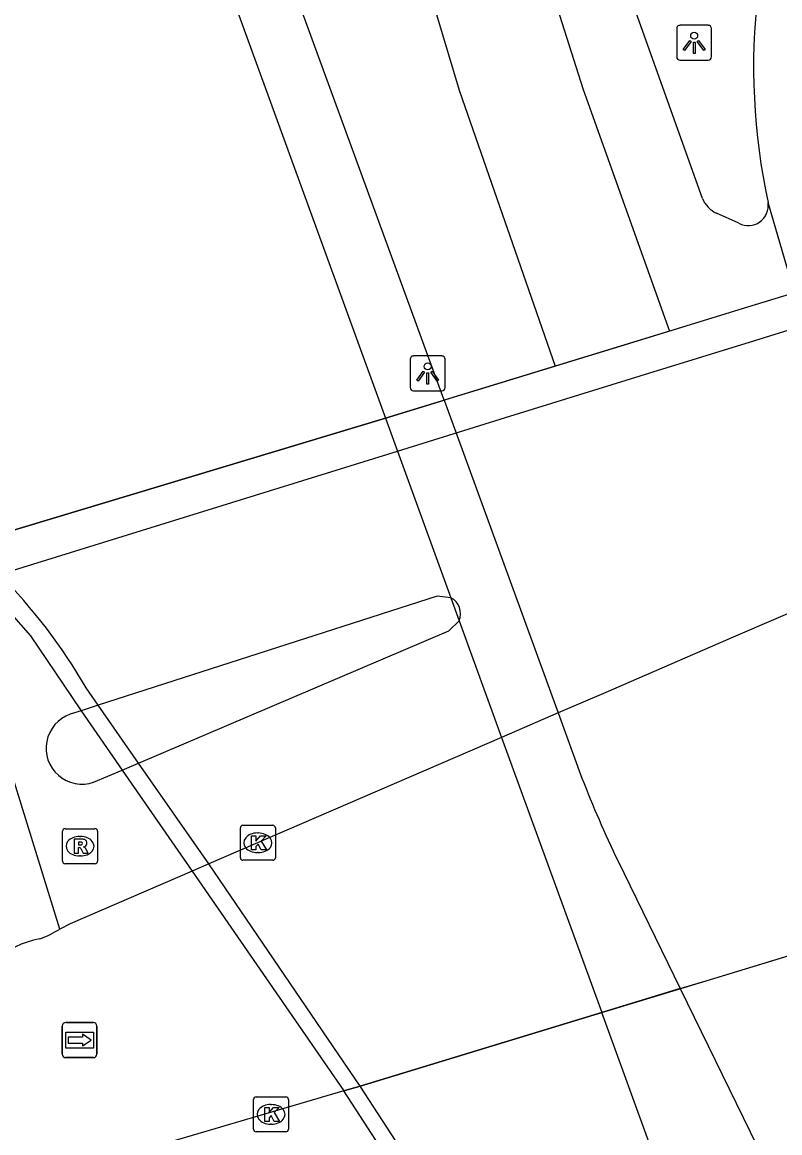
# Model space of a CAD drawing. Extents: x 160806 to 161707, y 383697 to 384148.
# Drawn here: x 161051.44 to 161073.1, y 383782.67 to 383814.4 of the extents above; entities that cross this region are included whole.
import ezdxf

# ---------------------------------------------------------------- set-up
doc = ezdxf.new("R2010")
doc.units = 0
for name, color, linetype in [('IMGEO_Berm_groen', 7, 'Continuous'), ('IMGEO_Fietspad_open', 7, 'Continuous'), ('IMGEO_Kolk', 7, 'Continuous'), ('IMGEO_Lichtpunt', 7, 'Continuous'), ('IMGEO_Muur', 7, 'Continuous'), ('IMGEO_OVBaan_gesloten', 7, 'Continuous'), ('IMGEO_Rijbaan_lokaal_gesloten', 7, 'Continuous'), ('IMGEO_Rioolput', 7, 'Continuous'), ('IMGEO_Tunneldeel', 7, 'Continuous'), ('IMGEO_Voetpad_open', 7, 'Continuous'), ('IMGEO_Wegwijzer', 7, 'Continuous')]:
    doc.layers.add(name, color=color, linetype=linetype)

msp = doc.modelspace()

# ---------------------------------------------------------------- linework, layer by layer
at = {"layer": 'IMGEO_Berm_groen'}
for points in [[(161049.862, 383799.483), (161061.827, 383803.086)], [(161068.01, 383786.104), (161061.104, 383784.003)]]:
    msp.add_lwpolyline(points, dxfattribs=at)
at = {"layer": 'IMGEO_Fietspad_open'}
for points in [[(161050.285, 383798.436), (161050.789, 383798.623), (161062.17, 383802.146), (161065.26, 383803.103), (161069.11, 383804.294), (161072.387, 383805.309), (161073.799, 383805.746), (161077.058, 383806.755), (161080.995, 383807.973), (161085.337, 383809.318), (161087.357, 383809.943), (161087.844, 383810.094)], [(161089.391, 383804.432), (161088.916, 383804.227), (161087.062, 383803.426), (161083.25, 383801.78), (161080.298, 383800.505), (161079.368, 383800.104), (161076.335, 383798.794), (161075.901, 383798.606), (161074.962, 383798.201), (161071.839, 383796.853), (161068.127, 383795.25), (161066.766, 383794.663), (161065.148, 383793.964), (161056.776, 383790.348), (161056.298, 383790.142)], [(161050.285, 383798.436), (161051.678, 383796.869), (161052.851, 383795.131), (161053.13, 383794.727)], [(161052.515, 383788.49), (161049.506, 383798.192)], [(161063.695, 383797.957), (161063.309, 383797.996), (161053.616, 383794.883), (161053.13, 383794.727)], [(161054.3, 383793.033), (161054.767, 383793.231), (161063.642, 383797.006), (161063.936, 383797.294)], [(161053.13, 383794.727), (161052.817, 383794.626)], [(161053.485, 383792.687), (161054.3, 383793.033)], [(161054.3, 383793.033), (161056.298, 383790.142)], [(161056.298, 383790.142), (161052.819, 383788.64), (161052.515, 383788.49)]]:
    msp.add_lwpolyline(points, dxfattribs=at)
for centre, radius, start, end in [((161063.452, 383797.493), 0.524, 337.6205, 62.3318), ((161053.149, 383793.656), 1.025, 108.8682, 289.1502), ((161052.458, 383785.505), 2.755, 100.749, 221.5795), ((161051.079, 383790.714), 2.648, 289.0717, 302.848)]:
    msp.add_arc(centre, radius, start, end, dxfattribs=at)
at = {"layer": 'IMGEO_Kolk'}
for p, q in [((161057.68, 383790.528), (161057.68, 383791.38)), ((161057.755, 383791.454), (161058.607, 383791.454)), ((161058.681, 383791.38), (161058.681, 383790.528)), ((161058.168, 383791.234), (161058.193, 383791.234)), ((161058.607, 383790.454), (161057.755, 383790.454)), ((161058.191, 383790.674), (161058.166, 383790.674)), ((161058.056, 383782.768), (161058.056, 383783.62)), ((161058.131, 383783.694), (161058.983, 383783.694)), ((161058.544, 383783.474), (161058.569, 383783.474)), ((161059.057, 383783.62), (161059.057, 383782.768)), ((161058.567, 383782.914), (161058.542, 383782.914)), ((161058.983, 383782.694), (161058.131, 383782.694))]:
    msp.add_line(p, q, dxfattribs=at)
for points in [[(161057.68, 383790.528), (161057.68, 383791.38)], [(161057.755, 383791.454), (161058.607, 383791.454)], [(161058.681, 383791.38), (161058.681, 383790.528)], [(161058.001, 383791.154), (161058.124, 383791.154), (161058.124, 383791.003), (161058.254, 383791.154), (161058.418, 383791.154), (161058.272, 383791.003), (161058.425, 383790.754), (161058.273, 383790.754), (161058.188, 383790.918), (161058.124, 383790.851), (161058.124, 383790.754), (161058.001, 383790.754), (161058.001, 383791.154)], [(161058.607, 383790.454), (161057.755, 383790.454)], [(161058.056, 383782.768), (161058.056, 383783.62)], [(161058.131, 383783.694), (161058.983, 383783.694)], [(161059.057, 383783.62), (161059.057, 383782.768)], [(161058.377, 383783.394), (161058.5, 383783.394), (161058.5, 383783.243), (161058.63, 383783.394), (161058.794, 383783.394), (161058.648, 383783.243), (161058.801, 383782.994), (161058.649, 383782.994), (161058.564, 383783.158), (161058.5, 383783.091), (161058.5, 383782.994), (161058.377, 383782.994), (161058.377, 383783.394)], [(161058.983, 383782.694), (161058.131, 383782.694)]]:
    msp.add_lwpolyline(points, dxfattribs=at)
for centre, start, end in [((161057.757, 383791.378), 91.552, 178.448), ((161057.757, 383791.378), 91.552, 178.448), ((161058.605, 383791.378), 1.552, 88.448), ((161058.605, 383791.378), 1.552, 88.448), ((161057.757, 383790.53), 181.552, 268.448), ((161057.757, 383790.53), 181.552, 268.448), ((161058.605, 383790.53), 271.552, 358.448), ((161058.605, 383790.53), 271.552, 358.448), ((161058.133, 383783.618), 91.552, 178.448), ((161058.133, 383783.618), 91.552, 178.448), ((161058.981, 383783.618), 1.552, 88.448), ((161058.981, 383783.618), 1.552, 88.448), ((161058.133, 383782.77), 181.552, 268.448), ((161058.133, 383782.77), 181.552, 268.448), ((161058.981, 383782.77), 271.552, 358.448), ((161058.981, 383782.77), 271.552, 358.448)]:
    msp.add_arc(centre, 0.0765, start, end, dxfattribs=at)
for centre, major_axis, ratio, start_param, end_param in [((161058.167, 383790.954), (-0.387, 0.002), 0.722429, 4.712389, 7.853982), ((161058.192, 383790.954), (-0.39, 0.002), 0.717154, 1.570796, 4.712389), ((161058.543, 383783.194), (-0.387, 0.002), 0.722429, 4.712389, 7.853982), ((161058.568, 383783.194), (-0.39, 0.002), 0.717154, 1.570796, 4.712389)]:
    msp.add_ellipse(centre, major_axis=major_axis, ratio=ratio, start_param=start_param, end_param=end_param, dxfattribs=at)
at = {"layer": 'IMGEO_Lichtpunt'}
for p, q in [((161070.155, 383814.216), (161070.155, 383813.409)), ((161070.155, 383814.216), (161070.155, 383813.409)), ((161071.057, 383814.311), (161070.249, 383814.311)), ((161071.057, 383814.311), (161070.249, 383814.311)), ((161071.151, 383813.409), (161071.151, 383814.216)), ((161071.151, 383813.409), (161071.151, 383814.216)), ((161070.249, 383813.315), (161071.057, 383813.315)), ((161070.249, 383813.315), (161071.057, 383813.315)), ((161062.536, 383804.768), (161062.536, 383803.961)), ((161062.536, 383804.768), (161062.536, 383803.961)), ((161063.438, 383804.863), (161062.63, 383804.863)), ((161063.438, 383804.863), (161062.63, 383804.863)), ((161063.532, 383803.961), (161063.532, 383804.768)), ((161063.532, 383803.961), (161063.532, 383804.768)), ((161062.63, 383803.867), (161063.438, 383803.867)), ((161062.63, 383803.867), (161063.438, 383803.867))]:
    msp.add_line(p, q, dxfattribs=at)
for points in [[(161070.529, 383813.88), (161070.568, 383813.852), (161070.38, 383813.59), (161070.342, 383813.617), (161070.529, 383813.88)], [(161070.631, 383813.832), (161070.678, 383813.832), (161070.678, 383813.51), (161070.631, 383813.51), (161070.631, 383813.832)], [(161070.741, 383813.852), (161070.779, 383813.879), (161070.966, 383813.617), (161070.927, 383813.589), (161070.741, 383813.852)], [(161062.91, 383804.432), (161062.949, 383804.404), (161062.761, 383804.142), (161062.723, 383804.169), (161062.91, 383804.432)], [(161063.012, 383804.384), (161063.059, 383804.384), (161063.059, 383804.062), (161063.012, 383804.062), (161063.012, 383804.384)], [(161063.122, 383804.404), (161063.16, 383804.431), (161063.347, 383804.169), (161063.308, 383804.141), (161063.122, 383804.404)]]:
    msp.add_lwpolyline(points, dxfattribs=at)
for centre in [(161070.654, 383814.014), (161063.035, 383804.566)]:
    msp.add_circle(centre, 0.0994, dxfattribs=at)
for centre, start, end in [((161070.249, 383814.216), 90, 180), ((161070.249, 383814.216), 90, 180), ((161071.057, 383814.216), 0, 90), ((161071.057, 383814.216), 0, 90), ((161070.249, 383813.409), 180, 270), ((161070.249, 383813.409), 180, 270), ((161071.057, 383813.409), 270, 0), ((161071.057, 383813.409), 270, 360), ((161062.63, 383804.768), 90, 180), ((161062.63, 383804.768), 90, 180), ((161063.438, 383804.768), 0, 90), ((161063.438, 383804.768), 0, 90), ((161062.63, 383803.961), 180, 270), ((161062.63, 383803.961), 180, 270), ((161063.438, 383803.961), 270, 0), ((161063.438, 383803.961), 270, 360)]:
    msp.add_arc(centre, 0.0946, start, end, dxfattribs=at)
at = {"layer": 'IMGEO_Muur'}
for points in [[(161050.285, 383798.436), (161051.678, 383796.869), (161052.851, 383795.131), (161053.13, 383794.727)], [(161061.104, 383784.003), (161056.776, 383790.348), (161054.767, 383793.231), (161053.616, 383794.883), (161053.268, 383795.382)], [(161053.13, 383794.727), (161054.3, 383793.033)], [(161054.3, 383793.033), (161056.298, 383790.142)], [(161056.298, 383790.142), (161060.635, 383783.865)], [(161061.104, 383784.003), (161060.635, 383783.865)], [(161064.925, 383777.254), (161062.692, 383780.695), (161060.635, 383783.865)], [(161073.707, 383763.229), (161070.603, 383768.827), (161066.874, 383775.139), (161061.104, 383784.003)]]:
    msp.add_lwpolyline(points, dxfattribs=at)
msp.add_arc((161039.624, 383787.515), 15.749, 29.9688, 44.8551, dxfattribs=at)
at = {"layer": 'IMGEO_OVBaan_gesloten'}
msp.add_lwpolyline([(161073.527, 383806.67), (161072.768, 383809.245)], dxfattribs=at)
msp.add_arc((161090.693, 383813.123), 18.34, 173.3684, 192.2077, dxfattribs=at)
at = {"layer": 'IMGEO_Rijbaan_lokaal_gesloten'}
for points in [[(161058.196, 383844.764), (161061.088, 383834.335), (161065.037, 383820.327), (161065.604, 383818.384), (161067.484, 383812.477), (161069.952, 383805.576)], [(161054.918, 383843.967), (161058.753, 383830.363), (161061.003, 383822.387), (161062.733, 383816.468), (161063.945, 383812.432), (161066.677, 383804.572)], [(161063.503, 383803.6), (161059.123, 383815.595), (161054.243, 383828.956)], [(161070.89, 383809.363), (161068.518, 383816.007)], [(161071.931, 383808.657), (161071.295, 383808.941)], [(161073.527, 383806.67), (161072.058, 383806.221), (161069.952, 383805.576)], [(161069.952, 383805.576), (161066.677, 383804.572)], [(161066.677, 383804.572), (161063.503, 383803.6)], [(161063.503, 383803.6), (161066.766, 383794.663), (161067.446, 383792.801)], [(161068.467, 383790.449), (161070.257, 383786.787)], [(161070.257, 383786.787), (161071.12, 383787.05), (161074.06, 383787.945)], [(161070.257, 383786.787), (161072.86, 383781.463)]]:
    msp.add_lwpolyline(points, dxfattribs=at)
for centre, radius, start, end in [((161071.636, 383809.673), 0.808, 202.5919, 245.0528), ((161072.199, 383809.165), 0.575, 242.2115, 7.9653), ((161099.057, 383805.125), 33.928, 201.3001, 205.6311)]:
    msp.add_arc(centre, radius, start, end, dxfattribs=at)
at = {"layer": 'IMGEO_Rioolput'}
for p, q in [((161052.671, 383791.357), (161053.523, 383791.357)), ((161052.596, 383790.431), (161052.596, 383791.283)), ((161053.084, 383791.137), (161053.109, 383791.137)), ((161053.597, 383791.283), (161053.597, 383790.431)), ((161053.107, 383790.577), (161053.082, 383790.577)), ((161053.523, 383790.357), (161052.671, 383790.357))]:
    msp.add_line(p, q, dxfattribs=at)
for points in [[(161052.671, 383791.357), (161053.523, 383791.357)], [(161052.596, 383790.431), (161052.596, 383791.283)], [(161053.185, 383791.055), (161052.933, 383791.057), (161052.933, 383790.657)], [(161053.597, 383791.283), (161053.597, 383790.431)], [(161052.933, 383790.657), (161053.057, 383790.657), (161053.057, 383790.819), (161053.068, 383790.819)], [(161053.111, 383790.976), (161053.057, 383790.976), (161053.057, 383790.895)], [(161053.057, 383790.895), (161053.109, 383790.895)], [(161053.115, 383790.79), (161053.186, 383790.657), (161053.326, 383790.657), (161053.261, 383790.783)], [(161053.523, 383790.357), (161052.671, 383790.357)]]:
    msp.add_lwpolyline(points, dxfattribs=at)
for centre, radius, start, end in [((161052.673, 383791.281), 0.0765, 91.552, 178.448), ((161052.673, 383791.281), 0.0765, 91.552, 178.448), ((161053.521, 383791.281), 0.0765, 1.552, 88.448), ((161053.521, 383791.281), 0.0765, 1.552, 88.448), ((161053.184, 383790.945), 0.109, 350.3612, 89.416), ((161053.067, 383790.766), 0.0533, 26.0293, 88.6989), ((161053.093, 383791.084), 0.19, 274.7715, 282.9687), ((161053.117, 383790.88), 0.0964, 77.0061, 93.1865), ((161053.131, 383790.937), 0.0378, 276.6634, 79.6772), ((161053.182, 383790.945), 0.112, 277.5842, 350.9817), ((161053.166, 383790.73), 0.108, 29.5134, 73.7905), ((161052.673, 383790.433), 0.0765, 181.552, 268.448), ((161052.673, 383790.433), 0.0765, 181.552, 268.448), ((161053.521, 383790.433), 0.0765, 271.552, 358.448), ((161053.521, 383790.433), 0.0765, 271.552, 358.448)]:
    msp.add_arc(centre, radius, start, end, dxfattribs=at)
for centre, major_axis, ratio, start_param, end_param in [((161053.083, 383790.857), (-0.387, 0.002), 0.722429, 4.712389, 7.853982), ((161053.108, 383790.857), (-0.39, 0.002), 0.717154, 1.570796, 4.712389)]:
    msp.add_ellipse(centre, major_axis=major_axis, ratio=ratio, start_param=start_param, end_param=end_param, dxfattribs=at)
at = {"layer": 'IMGEO_Tunneldeel'}
for points in [[(161073.527, 383806.67), (161072.058, 383806.221), (161068.773, 383805.214), (161064.92, 383804.034), (161061.827, 383803.086), (161049.862, 383799.483)], [(161050.285, 383798.436), (161051.678, 383796.869), (161052.851, 383795.131), (161053.13, 383794.727), (161054.3, 383793.033), (161056.298, 383790.142), (161060.635, 383783.865), (161061.104, 383784.003), (161068.01, 383786.104), (161071.12, 383787.05), (161075.001, 383788.231)]]:
    msp.add_lwpolyline(points, dxfattribs=at)
at = {"layer": 'IMGEO_Voetpad_open'}
for points in [[(161053.783, 383825.182), (161061.827, 383803.086)], [(161087.844, 383810.094), (161087.601, 383810.983), (161087.114, 383810.834), (161085.076, 383810.209), (161080.672, 383808.86), (161076.864, 383807.693), (161073.527, 383806.67), (161072.058, 383806.221), (161068.773, 383805.214), (161064.92, 383804.034), (161061.827, 383803.086), (161049.862, 383799.483), (161049.357, 383799.265), (161050.285, 383798.436)], [(161056.298, 383790.142), (161060.635, 383783.865), (161061.104, 383784.003), (161068.01, 383786.104), (161071.12, 383787.05), (161075.001, 383788.231), (161077.524, 383788.998), (161078.224, 383789.211), (161079.546, 383789.613), (161079.674, 383789.652), (161082.829, 383790.612), (161083.782, 383790.902), (161086.867, 383791.84), (161090.16, 383792.842), (161091.88, 383793.365), (161092.373, 383793.515), (161089.391, 383804.432)], [(161061.827, 383803.086), (161063.503, 383803.6)], [(161061.827, 383803.086), (161062.17, 383802.146), (161063.695, 383797.957), (161063.936, 383797.294), (161065.148, 383793.964), (161068.01, 383786.104)], [(161053.13, 383794.727), (161054.3, 383793.033)], [(161070.257, 383786.787), (161068.01, 383786.104)], [(161069.508, 383781.989), (161068.01, 383786.104)], [(161060.635, 383783.865), (161052.286, 383781.408)]]:
    msp.add_lwpolyline(points, dxfattribs=at)
at = {"layer": 'IMGEO_Wegwijzer'}
for p, q in [((161052.588, 383784.915), (161052.588, 383785.715)), ((161052.588, 383785.715), (161052.588, 383784.915)), ((161052.688, 383785.815), (161053.478, 383785.815)), ((161053.478, 383785.815), (161052.688, 383785.815)), ((161053.578, 383785.715), (161053.578, 383784.915)), ((161053.578, 383784.915), (161053.578, 383785.715)), ((161053.478, 383784.815), (161052.688, 383784.815)), ((161052.688, 383784.815), (161053.478, 383784.815))]:
    msp.add_line(p, q, dxfattribs=at)
for points in [[(161052.689, 383785.547), (161053.477, 383785.547), (161053.477, 383785.083), (161052.689, 383785.083), (161052.689, 383785.547)], [(161052.754, 383785.399), (161052.754, 383785.315), (161052.754, 383785.231), (161053.165, 383785.231), (161053.165, 383785.148), (161053.412, 383785.315), (161053.165, 383785.482), (161053.165, 383785.399), (161052.754, 383785.399)]]:
    msp.add_lwpolyline(points, dxfattribs=at)
for centre, start, end in [((161052.688, 383785.715), 90, 180), ((161052.688, 383785.715), 90, 180), ((161053.478, 383785.715), 0, 90), ((161053.478, 383785.715), 360, 90), ((161052.688, 383784.915), 180, 270), ((161052.688, 383784.915), 180, 270), ((161053.478, 383784.915), 270, 0), ((161053.478, 383784.915), 270, 0)]:
    msp.add_arc(centre, 0.1, start, end, dxfattribs=at)

doc.saveas('drawing.dxf')
